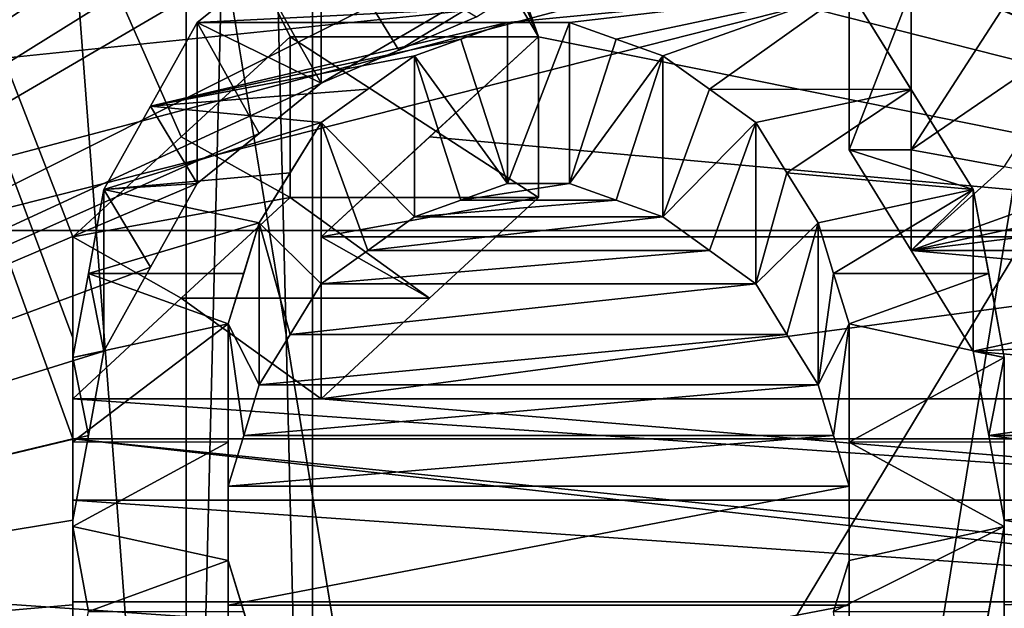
# Model space of a CAD drawing. Header units: millimetres. Extents: x -122 to 122, y -98 to 94.
# Tile 447 of 533: x 67.32 to 70.69, y 2.77 to 4.78. Entities that reach past the tile are written whole.
import ezdxf

# ---------------------------------------------------------------- set-up
doc = ezdxf.new("R2010")
doc.units = ezdxf.units.MM
doc.header["$LTSCALE"] = 26.699852
for name, color, linetype in [('1004', 7, 'CONTINUOUS'), ('1006', 7, 'CONTINUOUS'), ('1026', 7, 'CONTINUOUS'), ('1029', 7, 'CONTINUOUS'), ('1044', 7, 'CONTINUOUS'), ('1045', 7, 'CONTINUOUS'), ('1133', 7, 'CONTINUOUS'), ('1150', 7, 'CONTINUOUS'), ('1458', 7, 'CONTINUOUS'), ('1658', 7, 'CONTINUOUS'), ('1659', 7, 'CONTINUOUS'), ('1660', 7, 'CONTINUOUS'), ('1661', 7, 'CONTINUOUS'), ('1662', 7, 'CONTINUOUS'), ('1663', 7, 'CONTINUOUS'), ('1736', 7, 'CONTINUOUS'), ('1737', 7, 'CONTINUOUS'), ('4178', 7, 'CONTINUOUS'), ('4195', 7, 'CONTINUOUS'), ('4409', 7, 'CONTINUOUS'), ('4715', 7, 'CONTINUOUS'), ('4716', 7, 'CONTINUOUS'), ('4717', 7, 'CONTINUOUS'), ('4718', 7, 'CONTINUOUS'), ('4719', 7, 'CONTINUOUS'), ('4727', 7, 'CONTINUOUS'), ('4728', 7, 'CONTINUOUS'), ('4729', 7, 'CONTINUOUS'), ('4730', 7, 'CONTINUOUS'), ('4731', 7, 'CONTINUOUS'), ('4732', 7, 'CONTINUOUS'), ('4733', 7, 'CONTINUOUS'), ('4734', 7, 'CONTINUOUS'), ('4735', 7, 'CONTINUOUS'), ('4736', 7, 'CONTINUOUS'), ('4746', 7, 'CONTINUOUS'), ('4747', 7, 'CONTINUOUS'), ('4751', 7, 'CONTINUOUS'), ('4752', 7, 'CONTINUOUS'), ('4753', 7, 'CONTINUOUS'), ('4754', 7, 'CONTINUOUS'), ('4755', 7, 'CONTINUOUS'), ('4756', 7, 'CONTINUOUS'), ('4764', 7, 'CONTINUOUS'), ('4765', 7, 'CONTINUOUS'), ('4781', 7, 'CONTINUOUS'), ('4782', 7, 'CONTINUOUS'), ('4791', 7, 'CONTINUOUS'), ('4792', 7, 'CONTINUOUS'), ('4793', 7, 'CONTINUOUS'), ('4794', 7, 'CONTINUOUS'), ('5236', 7, 'CONTINUOUS'), ('5239', 7, 'CONTINUOUS'), ('967', 7, 'CONTINUOUS'), ('969', 7, 'CONTINUOUS')]:
    doc.layers.add(name, color=color, linetype=linetype)

msp = doc.modelspace()

# ---------------------------------------------------------------- linework, layer by layer
at = {"layer": '1004', "color": 250, "linetype": 'Continuous', "true_color": 0x323232}
for points in [[(78.9793, 17.625, -30.5274), (78.9793, 0, -35.25), (68.3207, 17.625, -30.5274), (78.9793, 17.625, -30.5274)], [(68.3207, 17.625, -30.5274), (78.9793, 0, -35.25), (68.3207, 0, -35.25), (68.3207, 17.625, -30.5274)]]:
    msp.add_3dface(points, dxfattribs=at)
at = {"layer": '1006', "color": 250, "linetype": 'Continuous', "true_color": 0x323232}
for points in [[(78.9793, 0, 35.25), (78.9793, 17.625, 30.5274), (68.3207, 0, 35.25), (78.9793, 0, 35.25)], [(68.3207, 0, 35.25), (78.9793, 17.625, 30.5274), (68.3207, 17.625, 30.5274), (68.3207, 0, 35.25)]]:
    msp.add_3dface(points, dxfattribs=at)
at = {"layer": '1026', "color": 250, "linetype": 'Continuous', "true_color": 0x323232}
for points in [[(66.4443, 19, 32.909), (66.4443, 0, 38), (67.8877, 17.75, 30.7439), (66.4443, 19, 32.909)], [(67.8877, 17.75, 30.7439), (66.4443, 0, 38), (67.8877, 0, 35.5), (67.8877, 17.75, 30.7439)]]:
    msp.add_3dface(points, dxfattribs=at)
at = {"layer": '1029', "color": 250, "linetype": 'Continuous', "true_color": 0x323232}
for points in [[(66.4443, 0, -38), (66.4443, 19, -32.909), (67.8877, 0, -35.5), (66.4443, 0, -38)], [(67.8877, 0, -35.5), (66.4443, 19, -32.909), (67.8877, 17.75, -30.7439), (67.8877, 0, -35.5)]]:
    msp.add_3dface(points, dxfattribs=at)
at = {"layer": '1044', "color": 250, "linetype": 'Continuous', "true_color": 0x323232}
for points in [[(68.3207, 17.625, -30.5274), (68.3207, 0, -35.25), (67.8877, 17.75, -30.7439), (68.3207, 17.625, -30.5274)], [(68.3207, 0, -35.25), (67.8877, 0, -35.5), (67.8877, 17.75, -30.7439), (68.3207, 0, -35.25)]]:
    msp.add_3dface(points, dxfattribs=at)
at = {"layer": '1045', "color": 250, "linetype": 'Continuous', "true_color": 0x323232}
for points in [[(68.3207, 17.625, 30.5274), (67.8877, 17.75, 30.7439), (67.8877, 0, 35.5), (68.3207, 17.625, 30.5274)], [(68.3207, 0, 35.25), (68.3207, 17.625, 30.5274), (67.8877, 0, 35.5), (68.3207, 0, 35.25)]]:
    msp.add_3dface(points, dxfattribs=at)
at = {"layer": '1133', "color": 250, "linetype": 'Continuous', "true_color": 0x323232}
for points in [[(103.1595, 4.0619, -42.0543), (103.1595, 21.125, -36.5896), (36.8405, 4.0619, -42.0543), (103.1595, 4.0619, -42.0543)], [(36.8405, 4.0619, -42.0543), (103.1595, 21.125, -36.5896), (36.8405, 21.125, -36.5896), (36.8405, 4.0619, -42.0543)], [(103.1595, -13.7317, -39.9563), (103.1595, 4.0619, -42.0543), (36.8405, -13.7317, -39.9563), (103.1595, -13.7317, -39.9563)], [(36.8405, -13.7317, -39.9563), (103.1595, 4.0619, -42.0543), (36.8405, 4.0619, -42.0543), (36.8405, -13.7317, -39.9563)]]:
    msp.add_3dface(points, dxfattribs=at)
at = {"layer": '1150', "color": 250, "linetype": 'Continuous', "true_color": 0x323232}
for points in [[(63.7701, 2.4568, -48.1874), (63.7701, 13.6709, -46.2728), (67.5, 3.3488, -48.1336), (63.7701, 2.4568, -48.1874)], [(63.7701, 13.6709, -46.2728), (68.5638, 5.9685, -47.8794), (69.0957, 4.7254, -48.018), (63.7701, 13.6709, -46.2728)], [(67.5, 3.3488, -48.1336), (63.7701, 13.6709, -46.2728), (67.5, 3.6944, -48.1084), (67.5, 3.3488, -48.1336)], [(67.5, 3.6944, -48.1084), (63.7701, 13.6709, -46.2728), (67.5, 4.0399, -48.0806), (67.5, 3.6944, -48.1084)], [(67.5, 4.0399, -48.0806), (63.7701, 13.6709, -46.2728), (67.8714, 4.3824, -48.0506), (67.5, 4.0399, -48.0806)], [(67.8714, 4.3824, -48.0506), (63.7701, 13.6709, -46.2728), (68.2447, 4.7254, -48.018), (67.8714, 4.3824, -48.0506)], [(68.2447, 4.7254, -48.018), (63.7701, 13.6709, -46.2728), (69.0957, 4.7254, -48.018), (68.2447, 4.7254, -48.018)], [(71.4362, 7.0834, -47.7272), (76.2299, 2.4567, -48.1874), (70.1006, 6.3572, -47.8294), (71.4362, 7.0834, -47.7272)], [(70.1006, 6.3572, -47.8294), (76.2299, 2.4567, -48.1874), (68.7766, 5.6312, -47.9203), (70.1006, 6.3572, -47.8294)], [(68.5638, 5.9685, -47.8794), (68.7766, 5.6312, -47.9203), (69.0957, 4.7254, -48.018), (68.5638, 5.9685, -47.8794)], [(68.7766, 5.6312, -47.9203), (76.2299, 2.4567, -48.1874), (72.5, 4.0399, -48.0806), (68.7766, 5.6312, -47.9203)], [(69.0957, 4.7254, -48.018), (68.7766, 5.6312, -47.9203), (72.5, 4.0399, -48.0806), (69.0957, 4.7254, -48.018)], [(68.7224, 4.3824, -48.0506), (69.0957, 4.7254, -48.018), (72.5, 4.0399, -48.0806), (68.7224, 4.3824, -48.0506)], [(68.3511, 4.0399, -48.0806), (68.7224, 4.3824, -48.0506), (72.5, 4.0399, -48.0806), (68.3511, 4.0399, -48.0806)], [(76.2299, 2.4567, -48.1874), (63.7701, 2.4568, -48.1874), (67.5, 3.3488, -48.1336), (76.2299, 2.4567, -48.1874)], [(72.5, 3.3488, -48.1336), (76.2299, 2.4567, -48.1874), (67.5, 3.3488, -48.1336), (72.5, 3.3488, -48.1336)]]:
    msp.add_3dface(points, dxfattribs=at)
at = {"layer": '1458', "color": 250, "linetype": 'Continuous', "true_color": 0x323232}
for points in [[(67.8713, 3.8303, -47.0945), (68.2447, 4.1753, -47.0652), (68.7223, 3.8303, -47.0945), (67.8713, 3.8303, -47.0945)], [(68.2447, 4.1753, -47.0652), (69.0957, 4.1753, -47.0652), (68.7223, 3.8303, -47.0945), (68.2447, 4.1753, -47.0652)], [(67.5, 3.486, -47.1212), (67.8713, 3.8303, -47.0945), (68.3511, 3.486, -47.1212), (67.5, 3.486, -47.1212)], [(67.8713, 3.8303, -47.0945), (68.7223, 3.8303, -47.0945), (68.3511, 3.486, -47.1212), (67.8713, 3.8303, -47.0945)], [(67.5, 3.1386, -47.1456), (67.5, 3.486, -47.1212), (72.5, 3.1386, -47.1456), (67.5, 3.1386, -47.1456)], [(67.5, 3.486, -47.1212), (68.3511, 3.486, -47.1212), (72.5, 3.1386, -47.1456), (67.5, 3.486, -47.1212)], [(68.3511, 3.486, -47.1212), (72.5, 3.486, -47.1212), (72.5, 3.1386, -47.1456), (68.3511, 3.486, -47.1212)], [(72.5, 2.791, -47.1675), (67.5, 2.791, -47.1675), (67.5, 3.1386, -47.1456), (72.5, 2.791, -47.1675)], [(72.5, 2.791, -47.1675), (67.5, 3.1386, -47.1456), (72.5, 3.1386, -47.1456), (72.5, 2.791, -47.1675)]]:
    msp.add_3dface(points, dxfattribs=at)
at = {"layer": '1658', "color": 250, "linetype": 'Continuous', "true_color": 0x323232}
for points in [[(72.5, 3.3488, -48.1336), (67.5, 3.3488, -48.1336), (72.5, 2.791, -47.1675), (72.5, 3.3488, -48.1336)], [(72.5, 2.791, -47.1675), (67.5, 3.3488, -48.1336), (67.5, 2.791, -47.1675), (72.5, 2.791, -47.1675)]]:
    msp.add_3dface(points, dxfattribs=at)
at = {"layer": '1659', "color": 250, "linetype": 'Continuous', "true_color": 0x323232}
for points in [[(67.5, 3.6944, -48.1084), (67.5, 4.0399, -48.0806), (67.5, 3.486, -47.1212), (67.5, 3.6944, -48.1084)], [(67.5, 3.3488, -48.1336), (67.5, 3.6944, -48.1084), (67.5, 3.486, -47.1212), (67.5, 3.3488, -48.1336)], [(67.5, 3.1386, -47.1456), (67.5, 3.3488, -48.1336), (67.5, 3.486, -47.1212), (67.5, 3.1386, -47.1456)], [(67.5, 2.791, -47.1675), (67.5, 3.3488, -48.1336), (67.5, 3.1386, -47.1456), (67.5, 2.791, -47.1675)]]:
    msp.add_3dface(points, dxfattribs=at)
at = {"layer": '1660', "color": 250, "linetype": 'Continuous', "true_color": 0x323232}
for points in [[(67.8714, 4.3824, -48.0506), (68.2447, 4.7254, -48.018), (68.2447, 4.1753, -47.0652), (67.8714, 4.3824, -48.0506)], [(67.5, 4.0399, -48.0806), (67.8714, 4.3824, -48.0506), (68.2447, 4.1753, -47.0652), (67.5, 4.0399, -48.0806)], [(67.8713, 3.8303, -47.0945), (67.5, 4.0399, -48.0806), (68.2447, 4.1753, -47.0652), (67.8713, 3.8303, -47.0945)], [(67.5, 3.486, -47.1212), (67.5, 4.0399, -48.0806), (67.8713, 3.8303, -47.0945), (67.5, 3.486, -47.1212)]]:
    msp.add_3dface(points, dxfattribs=at)
at = {"layer": '1661', "color": 250, "linetype": 'Continuous', "true_color": 0x323232}
for points in [[(68.2447, 4.7254, -48.018), (69.0957, 4.7254, -48.018), (69.0957, 4.1753, -47.0652), (68.2447, 4.7254, -48.018)], [(68.2447, 4.1753, -47.0652), (68.2447, 4.7254, -48.018), (69.0957, 4.1753, -47.0652), (68.2447, 4.1753, -47.0652)]]:
    msp.add_3dface(points, dxfattribs=at)
at = {"layer": '1662', "color": 250, "linetype": 'Continuous', "true_color": 0x323232}
for points in [[(69.0957, 4.7254, -48.018), (68.7224, 4.3824, -48.0506), (68.3511, 4.0399, -48.0806), (69.0957, 4.7254, -48.018)], [(69.0957, 4.7254, -48.018), (68.3511, 4.0399, -48.0806), (69.0957, 4.1753, -47.0652), (69.0957, 4.7254, -48.018)], [(69.0957, 4.1753, -47.0652), (68.3511, 4.0399, -48.0806), (68.7223, 3.8303, -47.0945), (69.0957, 4.1753, -47.0652)], [(68.7223, 3.8303, -47.0945), (68.3511, 4.0399, -48.0806), (68.3511, 3.486, -47.1212), (68.7223, 3.8303, -47.0945)]]:
    msp.add_3dface(points, dxfattribs=at)
at = {"layer": '1663', "color": 250, "linetype": 'Continuous', "true_color": 0x323232}
for points in [[(68.3511, 4.0399, -48.0806), (72.5, 4.0399, -48.0806), (68.3511, 3.486, -47.1212), (68.3511, 4.0399, -48.0806)], [(68.3511, 3.486, -47.1212), (72.5, 4.0399, -48.0806), (72.5, 3.486, -47.1212), (68.3511, 3.486, -47.1212)]]:
    msp.add_3dface(points, dxfattribs=at)
at = {"layer": '1736', "color": 250, "linetype": 'Continuous', "true_color": 0x323232}
for points in [[(31.5, 14.6011, -44.9374), (108.5, -4.939, -46.9912), (31.5, -4.939, -46.9912), (31.5, 14.6011, -44.9374)], [(108.5, 14.6011, -44.9374), (108.5, -4.939, -46.9912), (31.5, 14.6011, -44.9374), (108.5, 14.6011, -44.9374)]]:
    msp.add_3dface(points, dxfattribs=at)
at = {"layer": '1737', "color": 250, "linetype": 'Continuous', "true_color": 0x323232}
for points in [[(108.5, 15.2191, -46.8395), (108.5, -5.148, -48.9802), (31.5, 15.2191, -46.8395), (108.5, 15.2191, -46.8395)], [(31.5, 15.2191, -46.8395), (108.5, -5.148, -48.9802), (31.5, -5.148, -48.9802), (31.5, 15.2191, -46.8395)]]:
    msp.add_3dface(points, dxfattribs=at)
at = {"layer": '4178', "color": 250, "linetype": 'Continuous', "true_color": 0x323232}
for points in [[(103.1595, 21.125, 36.5896), (103.1595, 4.0619, 42.0543), (36.8405, 21.125, 36.5896), (103.1595, 21.125, 36.5896)], [(36.8405, 21.125, 36.5896), (103.1595, 4.0619, 42.0543), (36.8405, 4.0619, 42.0543), (36.8405, 21.125, 36.5896)], [(103.1595, 4.0619, 42.0543), (103.1595, -13.7317, 39.9563), (36.8405, 4.0619, 42.0543), (103.1595, 4.0619, 42.0543)], [(36.8405, 4.0619, 42.0543), (103.1595, -13.7317, 39.9563), (36.8405, -13.7317, 39.9563), (36.8405, 4.0619, 42.0543)]]:
    msp.add_3dface(points, dxfattribs=at)
at = {"layer": '4195', "color": 250, "linetype": 'Continuous', "true_color": 0x323232}
for points in [[(63.7701, 13.6709, 46.2728), (63.7701, 2.4568, 48.1874), (67.9255, 9.012, 47.4009), (63.7701, 13.6709, 46.2728)], [(67.9255, 9.012, 47.4009), (63.7701, 2.4568, 48.1874), (67.7657, 8.7403, 47.4518), (67.9255, 9.012, 47.4009)], [(67.7657, 8.7403, 47.4518), (63.7701, 2.4568, 48.1874), (67.6064, 8.4684, 47.501), (67.7657, 8.7403, 47.4518)], [(67.6064, 8.4684, 47.501), (63.7701, 2.4568, 48.1874), (67.5531, 8.1402, 47.5584), (67.6064, 8.4684, 47.501)], [(67.5531, 8.1402, 47.5584), (63.7701, 2.4568, 48.1874), (67.5, 7.8116, 47.6135), (67.5531, 8.1402, 47.5584)], [(67.5, 7.8116, 47.6135), (63.7701, 2.4568, 48.1874), (67.5533, 7.4809, 47.6665), (67.5, 7.8116, 47.6135)], [(67.5533, 7.4809, 47.6665), (63.7701, 2.4568, 48.1874), (67.6064, 7.1499, 47.7173), (67.5533, 7.4809, 47.6665)], [(67.6064, 7.1499, 47.7173), (63.7701, 2.4568, 48.1874), (67.7662, 6.8723, 47.7581), (67.6064, 7.1499, 47.7173)], [(67.7662, 6.8723, 47.7581), (63.7701, 2.4568, 48.1874), (67.9255, 6.5946, 47.7972), (67.7662, 6.8723, 47.7581)], [(67.9255, 6.5946, 47.7972), (63.7701, 2.4568, 48.1874), (68.0853, 6.4272, 47.82), (67.9255, 6.5946, 47.7972)], [(68.0853, 6.4272, 47.82), (63.7701, 2.4568, 48.1874), (68.2447, 6.2598, 47.8422), (68.0853, 6.4272, 47.82)], [(68.2447, 6.2598, 47.8422), (63.7701, 2.4568, 48.1874), (68.4576, 6.1478, 47.8567), (68.2447, 6.2598, 47.8422)], [(68.4576, 6.1478, 47.8567), (63.7701, 2.4568, 48.1874), (68.6702, 6.0358, 47.871), (68.4576, 6.1478, 47.8567)], [(68.6702, 6.0358, 47.871), (63.7701, 2.4568, 48.1874), (68.8298, 5.9797, 47.878), (68.6702, 6.0358, 47.871)], [(63.7701, 2.4568, 48.1874), (68.9894, 5.9236, 47.885), (68.8298, 5.9797, 47.878), (63.7701, 2.4568, 48.1874)], [(68.9894, 5.9236, 47.885), (63.7701, 2.4568, 48.1874), (69.2554, 5.8674, 47.8919), (68.9894, 5.9236, 47.885)], [(69.2554, 5.8674, 47.8919), (63.7701, 2.4568, 48.1874), (69.5213, 5.8113, 47.8988), (69.2554, 5.8674, 47.8919)], [(63.7701, 2.4568, 48.1874), (68.3511, 4.566, 48.0335), (70.4787, 5.8113, 47.8988), (63.7701, 2.4568, 48.1874)], [(69.5213, 5.8113, 47.8988), (63.7701, 2.4568, 48.1874), (70.4787, 5.8113, 47.8988), (69.5213, 5.8113, 47.8988)], [(68.3511, 4.566, 48.0335), (68.6168, 4.6798, 48.0225), (70.4787, 5.8113, 47.8988), (68.3511, 4.566, 48.0335)], [(68.6168, 4.6798, 48.0225), (68.883, 4.7937, 48.0113), (70.4787, 5.8113, 47.8988), (68.6168, 4.6798, 48.0225)], [(68.3511, 4.566, 48.0335), (63.7701, 2.4568, 48.1874), (68.1381, 4.3946, 48.0495), (68.3511, 4.566, 48.0335)], [(68.1381, 4.3946, 48.0495), (63.7701, 2.4568, 48.1874), (67.9255, 4.2232, 48.0648), (68.1381, 4.3946, 48.0495)], [(70.1596, 4.3376, 48.0546), (70.3728, 3.9932, 48.0845), (70.3723, 4.3376, 48.0546), (70.1596, 4.3376, 48.0546)], [(70.3723, 4.3376, 48.0546), (70.3728, 3.9932, 48.0845), (70.6916, 4.2804, 48.0598), (70.3723, 4.3376, 48.0546)], [(70.6916, 4.2804, 48.0598), (70.3728, 3.9932, 48.0845), (71.0106, 4.2232, 48.0648), (70.6916, 4.2804, 48.0598)], [(67.9255, 4.2232, 48.0648), (63.7701, 2.4568, 48.1874), (67.7657, 3.936, 48.0892), (67.9255, 4.2232, 48.0648)], [(68.9894, 4.2232, 48.0648), (68.8297, 4.1659, 48.0698), (69.2021, 4.2232, 48.0648), (68.9894, 4.2232, 48.0648)], [(69.2021, 4.2232, 48.0648), (68.8297, 4.1659, 48.0698), (69.3618, 4.1659, 48.0698), (69.2021, 4.2232, 48.0648)], [(71.0106, 4.2232, 48.0648), (70.3728, 3.9932, 48.0845), (71.1703, 4.1659, 48.0698), (71.0106, 4.2232, 48.0648)], [(68.8297, 4.1659, 48.0698), (68.6702, 4.1087, 48.0747), (69.3618, 4.1659, 48.0698), (68.8297, 4.1659, 48.0698)], [(69.3618, 4.1659, 48.0698), (68.6702, 4.1087, 48.0747), (69.5213, 4.1087, 48.0747), (69.3618, 4.1659, 48.0698)], [(71.1703, 4.1659, 48.0698), (70.3728, 3.9932, 48.0845), (71.3298, 4.1087, 48.0747), (71.1703, 4.1659, 48.0698)], [(68.6702, 4.1087, 48.0747), (68.5105, 3.9939, 48.0844), (69.5213, 4.1087, 48.0747), (68.6702, 4.1087, 48.0747)], [(69.5213, 4.1087, 48.0747), (68.5105, 3.9939, 48.0844), (69.681, 3.9939, 48.0844), (69.5213, 4.1087, 48.0747)], [(71.3298, 4.1087, 48.0747), (70.3728, 3.9932, 48.0845), (71.4895, 3.9939, 48.0844), (71.3298, 4.1087, 48.0747)], [(68.5105, 3.9939, 48.0844), (68.3511, 3.8791, 48.0938), (69.681, 3.9939, 48.0844), (68.5105, 3.9939, 48.0844)], [(69.681, 3.9939, 48.0844), (68.3511, 3.8791, 48.0938), (69.8404, 3.8791, 48.0938), (69.681, 3.9939, 48.0844)], [(71.4895, 3.9939, 48.0844), (70.3728, 3.9932, 48.0845), (71.6489, 3.8791, 48.0938), (71.4895, 3.9939, 48.0844)], [(70.3728, 3.9932, 48.0845), (70.5851, 3.6489, 48.1118), (71.6489, 3.8791, 48.0938), (70.3728, 3.9932, 48.0845)], [(67.7657, 3.936, 48.0892), (63.7701, 2.4568, 48.1874), (67.6064, 3.6489, 48.1118), (67.7657, 3.936, 48.0892)], [(68.3511, 3.8791, 48.0938), (68.2446, 3.7063, 48.1074), (69.8404, 3.8791, 48.0938), (68.3511, 3.8791, 48.0938)], [(69.8404, 3.8791, 48.0938), (68.2446, 3.7063, 48.1074), (69.9469, 3.7063, 48.1074), (69.8404, 3.8791, 48.0938)], [(71.6489, 3.8791, 48.0938), (70.5851, 3.6489, 48.1118), (71.7554, 3.7063, 48.1074), (71.6489, 3.8791, 48.0938)], [(68.2446, 3.7063, 48.1074), (68.1383, 3.5336, 48.1204), (69.9469, 3.7063, 48.1074), (68.2446, 3.7063, 48.1074)], [(69.9469, 3.7063, 48.1074), (68.1383, 3.5336, 48.1204), (70.0532, 3.5336, 48.1204), (69.9469, 3.7063, 48.1074)], [(71.7554, 3.7063, 48.1074), (70.5851, 3.6489, 48.1118), (71.8617, 3.5336, 48.1204), (71.7554, 3.7063, 48.1074)], [(67.6064, 3.6489, 48.1118), (63.7701, 2.4568, 48.1874), (67.5531, 3.3599, 48.1329), (67.6064, 3.6489, 48.1118)], [(70.5851, 3.6489, 48.1118), (70.6384, 3.3599, 48.1329), (71.8617, 3.5336, 48.1204), (70.5851, 3.6489, 48.1118)], [(68.1383, 3.5336, 48.1204), (68.0851, 3.3602, 48.1329), (70.0532, 3.5336, 48.1204), (68.1383, 3.5336, 48.1204)], [(70.0532, 3.5336, 48.1204), (68.0851, 3.3602, 48.1329), (70.1064, 3.3602, 48.1329), (70.0532, 3.5336, 48.1204)], [(71.8617, 3.5336, 48.1204), (70.6384, 3.3599, 48.1329), (71.9149, 3.3602, 48.1329), (71.8617, 3.5336, 48.1204)], [(67.5531, 3.3599, 48.1329), (63.7701, 2.4568, 48.1874), (67.5, 3.0708, 48.1522), (67.5531, 3.3599, 48.1329)], [(68.0851, 3.3602, 48.1329), (68.0319, 3.1868, 48.1446), (70.1064, 3.3602, 48.1329), (68.0851, 3.3602, 48.1329)], [(70.1064, 3.3602, 48.1329), (68.0319, 3.1868, 48.1446), (70.1596, 3.1868, 48.1446), (70.1064, 3.3602, 48.1329)], [(71.9149, 3.3602, 48.1329), (70.6384, 3.3599, 48.1329), (71.9681, 3.1868, 48.1446), (71.9149, 3.3602, 48.1329)], [(70.6384, 3.3599, 48.1329), (70.6915, 3.0708, 48.1522), (71.9681, 3.1868, 48.1446), (70.6384, 3.3599, 48.1329)], [(70.1596, 3.1868, 48.1446), (68.0319, 3.1868, 48.1446), (68.0319, 2.7795, 48.1699), (70.1596, 3.1868, 48.1446)], [(70.1596, 2.7795, 48.1699), (70.1596, 3.1868, 48.1446), (68.0319, 2.7795, 48.1699), (70.1596, 2.7795, 48.1699)], [(71.9681, 3.1868, 48.1446), (70.6915, 3.0708, 48.1522), (71.9681, 2.8379, 48.1665), (71.9681, 3.1868, 48.1446)], [(67.5, 3.0708, 48.1522), (63.7701, 2.4568, 48.1874), (67.5, 2.7799, 48.1699), (67.5, 3.0708, 48.1522)], [(70.6915, 3.0708, 48.1522), (70.6915, 2.7799, 48.1699), (71.9681, 2.8379, 48.1665), (70.6915, 3.0708, 48.1522)], [(70.6915, 2.7799, 48.1699), (70.6915, 2.4888, 48.1858), (71.9681, 2.8379, 48.1665), (70.6915, 2.7799, 48.1699)], [(71.9681, 2.8379, 48.1665), (70.6915, 2.4888, 48.1858), (71.9681, 2.4888, 48.1858), (71.9681, 2.8379, 48.1665)], [(67.5, 2.7799, 48.1699), (63.7701, 2.4568, 48.1874), (67.5, 2.4888, 48.1858), (67.5, 2.7799, 48.1699)], [(70.1596, 2.3719, 48.1917), (70.1596, 2.7795, 48.1699), (68.0319, 2.3719, 48.1917), (70.1596, 2.3719, 48.1917)], [(68.0319, 2.3719, 48.1917), (70.1596, 2.7795, 48.1699), (68.0319, 2.7795, 48.1699), (68.0319, 2.3719, 48.1917)]]:
    msp.add_3dface(points, dxfattribs=at)
at = {"layer": '4409', "color": 250, "linetype": 'Continuous', "true_color": 0x323232}
for points in [[(67.9255, 4.7736, 49.0181), (70.1596, 4.8874, 49.0069), (68.1381, 4.9441, 49.0012), (67.9255, 4.7736, 49.0181)], [(70.1596, 4.8874, 49.0069), (67.9255, 4.7736, 49.0181), (68.9894, 4.7736, 49.0181), (70.1596, 4.8874, 49.0069)], [(69.2021, 4.7736, 49.0181), (70.1596, 4.8874, 49.0069), (68.9894, 4.7736, 49.0181), (69.2021, 4.7736, 49.0181)], [(70.1596, 4.8874, 49.0069), (69.2021, 4.7736, 49.0181), (69.3618, 4.7166, 49.0236), (70.1596, 4.8874, 49.0069)], [(69.5213, 4.6596, 49.0291), (70.1596, 4.8874, 49.0069), (69.3618, 4.7166, 49.0236), (69.5213, 4.6596, 49.0291)], [(69.681, 4.5455, 49.0398), (70.1596, 4.8874, 49.0069), (69.5213, 4.6596, 49.0291), (69.681, 4.5455, 49.0398)], [(70.3728, 4.5448, 49.0399), (70.1596, 4.8874, 49.0069), (69.681, 4.5455, 49.0398), (70.3728, 4.5448, 49.0399)], [(67.9255, 4.7736, 49.0181), (67.7657, 4.4879, 49.0451), (68.9894, 4.7736, 49.0181), (67.9255, 4.7736, 49.0181)], [(68.9894, 4.7736, 49.0181), (67.7657, 4.4879, 49.0451), (68.8297, 4.7166, 49.0236), (68.9894, 4.7736, 49.0181)], [(68.8297, 4.7166, 49.0236), (67.7657, 4.4879, 49.0451), (68.6702, 4.6596, 49.0291), (68.8297, 4.7166, 49.0236)], [(68.6702, 4.6596, 49.0291), (67.7657, 4.4879, 49.0451), (68.5105, 4.5455, 49.0398), (68.6702, 4.6596, 49.0291)], [(68.5105, 4.5455, 49.0398), (67.7657, 4.4879, 49.0451), (68.3511, 4.4313, 49.0502), (68.5105, 4.5455, 49.0398)], [(69.8404, 4.4313, 49.0502), (70.3728, 4.5448, 49.0399), (69.681, 4.5455, 49.0398), (69.8404, 4.4313, 49.0502)], [(69.9469, 4.2595, 49.0655), (70.3728, 4.5448, 49.0399), (69.8404, 4.4313, 49.0502), (69.9469, 4.2595, 49.0655)], [(70.5851, 4.2024, 49.0704), (70.3728, 4.5448, 49.0399), (69.9469, 4.2595, 49.0655), (70.5851, 4.2024, 49.0704)], [(67.7657, 4.4879, 49.0451), (67.6064, 4.2024, 49.0704), (68.3511, 4.4313, 49.0502), (67.7657, 4.4879, 49.0451)], [(68.3511, 4.4313, 49.0502), (67.6064, 4.2024, 49.0704), (68.2446, 4.2595, 49.0655), (68.3511, 4.4313, 49.0502)], [(68.2446, 4.2595, 49.0655), (67.6064, 4.2024, 49.0704), (68.1383, 4.0877, 49.0801), (68.2446, 4.2595, 49.0655)], [(70.0532, 4.0877, 49.0801), (70.5851, 4.2024, 49.0704), (69.9469, 4.2595, 49.0655), (70.0532, 4.0877, 49.0801)], [(67.6064, 4.2024, 49.0704), (67.5531, 3.915, 49.0942), (68.1383, 4.0877, 49.0801), (67.6064, 4.2024, 49.0704)], [(70.1064, 3.9152, 49.0941), (70.5851, 4.2024, 49.0704), (70.0532, 4.0877, 49.0801), (70.1064, 3.9152, 49.0941)], [(70.6384, 3.915, 49.0942), (70.5851, 4.2024, 49.0704), (70.1064, 3.9152, 49.0941), (70.6384, 3.915, 49.0942)], [(68.1383, 4.0877, 49.0801), (67.5531, 3.915, 49.0942), (68.0851, 3.9152, 49.0941), (68.1383, 4.0877, 49.0801)], [(67.5531, 3.915, 49.0942), (67.5, 3.6274, 49.1162), (68.0319, 3.7427, 49.1076), (67.5531, 3.915, 49.0942)], [(68.0851, 3.9152, 49.0941), (67.5531, 3.915, 49.0942), (68.0319, 3.7427, 49.1076), (68.0851, 3.9152, 49.0941)], [(70.1596, 3.7427, 49.1076), (70.6384, 3.915, 49.0942), (70.1064, 3.9152, 49.0941), (70.1596, 3.7427, 49.1076)], [(70.6915, 3.6274, 49.1162), (70.6384, 3.915, 49.0942), (70.1596, 3.7427, 49.1076), (70.6915, 3.6274, 49.1162)], [(67.5, 3.6274, 49.1162), (67.5, 3.3381, 49.1367), (68.0319, 3.7427, 49.1076), (67.5, 3.6274, 49.1162)], [(68.0319, 3.7427, 49.1076), (67.5, 3.3381, 49.1367), (68.0319, 3.3377, 49.1368), (68.0319, 3.7427, 49.1076)], [(70.1596, 3.3377, 49.1368), (70.6915, 3.6274, 49.1162), (70.1596, 3.7427, 49.1076), (70.1596, 3.3377, 49.1368)], [(70.6915, 3.3381, 49.1367), (70.6915, 3.6274, 49.1162), (70.1596, 3.3377, 49.1368), (70.6915, 3.3381, 49.1367)], [(67.5, 3.3381, 49.1367), (67.5, 3.0487, 49.1555), (68.0319, 3.3377, 49.1368), (67.5, 3.3381, 49.1367)], [(68.0319, 3.3377, 49.1368), (67.5, 3.0487, 49.1555), (68.0319, 2.9325, 49.1626), (68.0319, 3.3377, 49.1368)], [(70.6915, 3.0487, 49.1555), (70.6915, 3.3381, 49.1367), (70.1596, 3.3377, 49.1368), (70.6915, 3.0487, 49.1555)], [(70.1596, 2.9325, 49.1626), (70.6915, 3.0487, 49.1555), (70.1596, 3.3377, 49.1368), (70.1596, 2.9325, 49.1626)], [(67.5, 3.0487, 49.1555), (67.5533, 2.7575, 49.1727), (68.0319, 2.9325, 49.1626), (67.5, 3.0487, 49.1555)], [(70.6382, 2.7575, 49.1727), (70.6915, 3.0487, 49.1555), (70.1063, 2.7578, 49.1727), (70.6382, 2.7575, 49.1727)], [(70.1063, 2.7578, 49.1727), (70.6915, 3.0487, 49.1555), (70.1596, 2.9325, 49.1626), (70.1063, 2.7578, 49.1727)], [(68.0319, 2.9325, 49.1626), (67.5533, 2.7575, 49.1727), (68.0852, 2.7578, 49.1727), (68.0319, 2.9325, 49.1626)]]:
    msp.add_3dface(points, dxfattribs=at)
at = {"layer": '4715', "color": 250, "linetype": 'Continuous', "true_color": 0x323232}
for points in [[(68.883, 4.7937, 48.0113), (68.6168, 4.6798, 48.0225), (68.3511, 5.1146, 48.9837), (68.883, 4.7937, 48.0113)], [(68.6168, 4.6798, 48.0225), (68.3511, 4.566, 48.0335), (68.3511, 5.1146, 48.9837), (68.6168, 4.6798, 48.0225)]]:
    msp.add_3dface(points, dxfattribs=at)
at = {"layer": '4716', "color": 250, "linetype": 'Continuous', "true_color": 0x323232}
for points in [[(70.1596, 4.3376, 48.0546), (70.1596, 4.8874, 49.0069), (70.5851, 4.2024, 49.0704), (70.1596, 4.3376, 48.0546)], [(70.1596, 4.8874, 49.0069), (70.3728, 4.5448, 49.0399), (70.5851, 4.2024, 49.0704), (70.1596, 4.8874, 49.0069)], [(70.3728, 3.9932, 48.0845), (70.1596, 4.3376, 48.0546), (70.5851, 4.2024, 49.0704), (70.3728, 3.9932, 48.0845)], [(70.5851, 3.6489, 48.1118), (70.3728, 3.9932, 48.0845), (70.5851, 4.2024, 49.0704), (70.5851, 3.6489, 48.1118)]]:
    msp.add_3dface(points, dxfattribs=at)
at = {"layer": '4717', "color": 250, "linetype": 'Continuous', "true_color": 0x323232}
for points in [[(70.5851, 3.6489, 48.1118), (70.5851, 4.2024, 49.0704), (70.6915, 3.6274, 49.1162), (70.5851, 3.6489, 48.1118)], [(70.5851, 4.2024, 49.0704), (70.6384, 3.915, 49.0942), (70.6915, 3.6274, 49.1162), (70.5851, 4.2024, 49.0704)], [(70.6384, 3.3599, 48.1329), (70.5851, 3.6489, 48.1118), (70.6915, 3.6274, 49.1162), (70.6384, 3.3599, 48.1329)], [(70.6915, 3.0708, 48.1522), (70.6384, 3.3599, 48.1329), (70.6915, 3.6274, 49.1162), (70.6915, 3.0708, 48.1522)]]:
    msp.add_3dface(points, dxfattribs=at)
at = {"layer": '4718', "color": 250, "linetype": 'Continuous', "true_color": 0x323232}
for points in [[(70.6915, 3.0708, 48.1522), (70.6915, 3.6274, 49.1162), (70.6915, 3.0487, 49.1555), (70.6915, 3.0708, 48.1522)], [(70.6915, 3.6274, 49.1162), (70.6915, 3.3381, 49.1367), (70.6915, 3.0487, 49.1555), (70.6915, 3.6274, 49.1162)], [(70.6915, 2.7799, 48.1699), (70.6915, 3.0708, 48.1522), (70.6915, 3.0487, 49.1555), (70.6915, 2.7799, 48.1699)], [(70.6915, 2.4888, 48.1858), (70.6915, 2.7799, 48.1699), (70.6915, 3.0487, 49.1555), (70.6915, 2.4888, 48.1858)]]:
    msp.add_3dface(points, dxfattribs=at)
at = {"layer": '4719', "color": 250, "linetype": 'Continuous', "true_color": 0x323232}
for points in [[(70.6915, 2.4888, 48.1858), (70.6915, 3.0487, 49.1555), (70.5851, 2.4662, 49.1882), (70.6915, 2.4888, 48.1858)], [(70.6915, 3.0487, 49.1555), (70.6382, 2.7575, 49.1727), (70.5851, 2.4662, 49.1882), (70.6915, 3.0487, 49.1555)]]:
    msp.add_3dface(points, dxfattribs=at)
at = {"layer": '4727', "color": 250, "linetype": 'Continuous', "true_color": 0x323232}
msp.add_3dface([(67.5, 2.4888, 48.1858), (67.5533, 2.7575, 49.1727), (67.5, 3.0487, 49.1555), (67.5, 2.4888, 48.1858)], dxfattribs=at)
at = {"layer": '4728', "color": 250, "linetype": 'Continuous', "true_color": 0x323232}
for points in [[(67.5, 3.0708, 48.1522), (67.5, 3.3381, 49.1367), (67.5, 3.6274, 49.1162), (67.5, 3.0708, 48.1522)], [(67.5, 3.0708, 48.1522), (67.5, 3.0487, 49.1555), (67.5, 3.3381, 49.1367), (67.5, 3.0708, 48.1522)], [(67.5, 3.0708, 48.1522), (67.5, 2.7799, 48.1699), (67.5, 3.0487, 49.1555), (67.5, 3.0708, 48.1522)], [(67.5, 2.7799, 48.1699), (67.5, 2.4888, 48.1858), (67.5, 3.0487, 49.1555), (67.5, 2.7799, 48.1699)]]:
    msp.add_3dface(points, dxfattribs=at)
at = {"layer": '4729', "color": 250, "linetype": 'Continuous', "true_color": 0x323232}
for points in [[(67.6064, 3.6489, 48.1118), (67.5531, 3.915, 49.0942), (67.6064, 4.2024, 49.0704), (67.6064, 3.6489, 48.1118)], [(67.6064, 3.6489, 48.1118), (67.5, 3.6274, 49.1162), (67.5531, 3.915, 49.0942), (67.6064, 3.6489, 48.1118)], [(67.6064, 3.6489, 48.1118), (67.5531, 3.3599, 48.1329), (67.5, 3.6274, 49.1162), (67.6064, 3.6489, 48.1118)], [(67.5531, 3.3599, 48.1329), (67.5, 3.0708, 48.1522), (67.5, 3.6274, 49.1162), (67.5531, 3.3599, 48.1329)]]:
    msp.add_3dface(points, dxfattribs=at)
at = {"layer": '4730', "color": 250, "linetype": 'Continuous', "true_color": 0x323232}
for points in [[(67.9255, 4.2232, 48.0648), (67.7657, 4.4879, 49.0451), (67.9255, 4.7736, 49.0181), (67.9255, 4.2232, 48.0648)], [(67.9255, 4.2232, 48.0648), (67.6064, 4.2024, 49.0704), (67.7657, 4.4879, 49.0451), (67.9255, 4.2232, 48.0648)], [(67.9255, 4.2232, 48.0648), (67.7657, 3.936, 48.0892), (67.6064, 4.2024, 49.0704), (67.9255, 4.2232, 48.0648)], [(67.7657, 3.936, 48.0892), (67.6064, 3.6489, 48.1118), (67.6064, 4.2024, 49.0704), (67.7657, 3.936, 48.0892)]]:
    msp.add_3dface(points, dxfattribs=at)
at = {"layer": '4731', "color": 250, "linetype": 'Continuous', "true_color": 0x323232}
for points in [[(68.3511, 4.566, 48.0335), (68.1381, 4.9441, 49.0012), (68.3511, 5.1146, 48.9837), (68.3511, 4.566, 48.0335)], [(68.3511, 4.566, 48.0335), (67.9255, 4.7736, 49.0181), (68.1381, 4.9441, 49.0012), (68.3511, 4.566, 48.0335)], [(68.3511, 4.566, 48.0335), (68.1381, 4.3946, 48.0495), (67.9255, 4.7736, 49.0181), (68.3511, 4.566, 48.0335)], [(68.1381, 4.3946, 48.0495), (67.9255, 4.2232, 48.0648), (67.9255, 4.7736, 49.0181), (68.1381, 4.3946, 48.0495)]]:
    msp.add_3dface(points, dxfattribs=at)
at = {"layer": '4732', "color": 250, "linetype": 'Continuous', "true_color": 0x323232}
for points in [[(68.1383, 3.5336, 48.1204), (68.1383, 4.0877, 49.0801), (68.0319, 3.7427, 49.1076), (68.1383, 3.5336, 48.1204)], [(68.1383, 4.0877, 49.0801), (68.0851, 3.9152, 49.0941), (68.0319, 3.7427, 49.1076), (68.1383, 4.0877, 49.0801)], [(68.0319, 3.1868, 48.1446), (68.0851, 3.3602, 48.1329), (68.0319, 3.7427, 49.1076), (68.0319, 3.1868, 48.1446)], [(68.0851, 3.3602, 48.1329), (68.1383, 3.5336, 48.1204), (68.0319, 3.7427, 49.1076), (68.0851, 3.3602, 48.1329)]]:
    msp.add_3dface(points, dxfattribs=at)
at = {"layer": '4733', "color": 250, "linetype": 'Continuous', "true_color": 0x323232}
for points in [[(68.3511, 3.8791, 48.0938), (68.3511, 4.4313, 49.0502), (68.1383, 4.0877, 49.0801), (68.3511, 3.8791, 48.0938)], [(68.3511, 4.4313, 49.0502), (68.2446, 4.2595, 49.0655), (68.1383, 4.0877, 49.0801), (68.3511, 4.4313, 49.0502)], [(68.1383, 3.5336, 48.1204), (68.2446, 3.7063, 48.1074), (68.1383, 4.0877, 49.0801), (68.1383, 3.5336, 48.1204)], [(68.2446, 3.7063, 48.1074), (68.3511, 3.8791, 48.0938), (68.1383, 4.0877, 49.0801), (68.2446, 3.7063, 48.1074)]]:
    msp.add_3dface(points, dxfattribs=at)
at = {"layer": '4734', "color": 250, "linetype": 'Continuous', "true_color": 0x323232}
for points in [[(68.6702, 4.1087, 48.0747), (68.6702, 4.6596, 49.0291), (68.3511, 4.4313, 49.0502), (68.6702, 4.1087, 48.0747)], [(68.6702, 4.6596, 49.0291), (68.5105, 4.5455, 49.0398), (68.3511, 4.4313, 49.0502), (68.6702, 4.6596, 49.0291)], [(68.3511, 3.8791, 48.0938), (68.5105, 3.9939, 48.0844), (68.3511, 4.4313, 49.0502), (68.3511, 3.8791, 48.0938)], [(68.5105, 3.9939, 48.0844), (68.6702, 4.1087, 48.0747), (68.3511, 4.4313, 49.0502), (68.5105, 3.9939, 48.0844)]]:
    msp.add_3dface(points, dxfattribs=at)
at = {"layer": '4735', "color": 250, "linetype": 'Continuous', "true_color": 0x323232}
for points in [[(68.9894, 4.7736, 49.0181), (68.8297, 4.7166, 49.0236), (68.9894, 4.2232, 48.0648), (68.9894, 4.7736, 49.0181)], [(68.6702, 4.6596, 49.0291), (68.9894, 4.2232, 48.0648), (68.8297, 4.7166, 49.0236), (68.6702, 4.6596, 49.0291)], [(68.6702, 4.1087, 48.0747), (68.8297, 4.1659, 48.0698), (68.6702, 4.6596, 49.0291), (68.6702, 4.1087, 48.0747)], [(68.8297, 4.1659, 48.0698), (68.9894, 4.2232, 48.0648), (68.6702, 4.6596, 49.0291), (68.8297, 4.1659, 48.0698)]]:
    msp.add_3dface(points, dxfattribs=at)
at = {"layer": '4736', "color": 250, "linetype": 'Continuous', "true_color": 0x323232}
for points in [[(68.9894, 4.2232, 48.0648), (69.2021, 4.2232, 48.0648), (69.2021, 4.7736, 49.0181), (68.9894, 4.2232, 48.0648)], [(68.9894, 4.2232, 48.0648), (69.2021, 4.7736, 49.0181), (68.9894, 4.7736, 49.0181), (68.9894, 4.2232, 48.0648)]]:
    msp.add_3dface(points, dxfattribs=at)
at = {"layer": '4746', "color": 250, "linetype": 'Continuous', "true_color": 0x323232}
for points in [[(70.3723, 4.3376, 48.0546), (70.6916, 4.8305, 49.0125), (70.3723, 4.8874, 49.0069), (70.3723, 4.3376, 48.0546)], [(70.3723, 4.3376, 48.0546), (71.0106, 4.7736, 49.0181), (70.6916, 4.8305, 49.0125), (70.3723, 4.3376, 48.0546)], [(70.3723, 4.3376, 48.0546), (70.6916, 4.2804, 48.0598), (71.0106, 4.7736, 49.0181), (70.3723, 4.3376, 48.0546)]]:
    msp.add_3dface(points, dxfattribs=at)
at = {"layer": '4747', "color": 250, "linetype": 'Continuous', "true_color": 0x323232}
for points in [[(70.1596, 4.3376, 48.0546), (70.3723, 4.3376, 48.0546), (70.3723, 4.8874, 49.0069), (70.1596, 4.3376, 48.0546)], [(70.1596, 4.3376, 48.0546), (70.3723, 4.8874, 49.0069), (70.1596, 4.8874, 49.0069), (70.1596, 4.3376, 48.0546)]]:
    msp.add_3dface(points, dxfattribs=at)
at = {"layer": '4751', "color": 250, "linetype": 'Continuous', "true_color": 0x323232}
for points in [[(69.2021, 4.7736, 49.0181), (69.2021, 4.2232, 48.0648), (69.3618, 4.7166, 49.0236), (69.2021, 4.7736, 49.0181)], [(69.2021, 4.2232, 48.0648), (69.5213, 4.6596, 49.0291), (69.3618, 4.7166, 49.0236), (69.2021, 4.2232, 48.0648)], [(69.2021, 4.2232, 48.0648), (69.3618, 4.1659, 48.0698), (69.5213, 4.6596, 49.0291), (69.2021, 4.2232, 48.0648)], [(69.3618, 4.1659, 48.0698), (69.5213, 4.1087, 48.0747), (69.5213, 4.6596, 49.0291), (69.3618, 4.1659, 48.0698)]]:
    msp.add_3dface(points, dxfattribs=at)
at = {"layer": '4752', "color": 250, "linetype": 'Continuous', "true_color": 0x323232}
for points in [[(69.5213, 4.1087, 48.0747), (69.681, 4.5455, 49.0398), (69.5213, 4.6596, 49.0291), (69.5213, 4.1087, 48.0747)], [(69.5213, 4.1087, 48.0747), (69.8404, 4.4313, 49.0502), (69.681, 4.5455, 49.0398), (69.5213, 4.1087, 48.0747)], [(69.5213, 4.1087, 48.0747), (69.681, 3.9939, 48.0844), (69.8404, 4.4313, 49.0502), (69.5213, 4.1087, 48.0747)], [(69.681, 3.9939, 48.0844), (69.8404, 3.8791, 48.0938), (69.8404, 4.4313, 49.0502), (69.681, 3.9939, 48.0844)]]:
    msp.add_3dface(points, dxfattribs=at)
at = {"layer": '4753', "color": 250, "linetype": 'Continuous', "true_color": 0x323232}
for points in [[(69.8404, 3.8791, 48.0938), (69.9469, 4.2595, 49.0655), (69.8404, 4.4313, 49.0502), (69.8404, 3.8791, 48.0938)], [(69.8404, 3.8791, 48.0938), (70.0532, 4.0877, 49.0801), (69.9469, 4.2595, 49.0655), (69.8404, 3.8791, 48.0938)], [(69.8404, 3.8791, 48.0938), (69.9469, 3.7063, 48.1074), (70.0532, 4.0877, 49.0801), (69.8404, 3.8791, 48.0938)], [(69.9469, 3.7063, 48.1074), (70.0532, 3.5336, 48.1204), (70.0532, 4.0877, 49.0801), (69.9469, 3.7063, 48.1074)]]:
    msp.add_3dface(points, dxfattribs=at)
at = {"layer": '4754', "color": 250, "linetype": 'Continuous', "true_color": 0x323232}
for points in [[(70.0532, 3.5336, 48.1204), (70.1064, 3.9152, 49.0941), (70.0532, 4.0877, 49.0801), (70.0532, 3.5336, 48.1204)], [(70.0532, 3.5336, 48.1204), (70.1596, 3.7427, 49.1076), (70.1064, 3.9152, 49.0941), (70.0532, 3.5336, 48.1204)], [(70.0532, 3.5336, 48.1204), (70.1064, 3.3602, 48.1329), (70.1596, 3.7427, 49.1076), (70.0532, 3.5336, 48.1204)], [(70.1064, 3.3602, 48.1329), (70.1596, 3.1868, 48.1446), (70.1596, 3.7427, 49.1076), (70.1064, 3.3602, 48.1329)]]:
    msp.add_3dface(points, dxfattribs=at)
at = {"layer": '4755', "color": 250, "linetype": 'Continuous', "true_color": 0x323232}
for points in [[(70.1596, 3.1868, 48.1446), (70.1596, 3.3377, 49.1368), (70.1596, 3.7427, 49.1076), (70.1596, 3.1868, 48.1446)], [(70.1596, 3.1868, 48.1446), (70.1596, 2.9325, 49.1626), (70.1596, 3.3377, 49.1368), (70.1596, 3.1868, 48.1446)], [(70.1596, 3.1868, 48.1446), (70.1596, 2.7795, 48.1699), (70.1596, 2.9325, 49.1626), (70.1596, 3.1868, 48.1446)], [(70.1596, 2.7795, 48.1699), (70.1596, 2.3719, 48.1917), (70.1596, 2.9325, 49.1626), (70.1596, 2.7795, 48.1699)]]:
    msp.add_3dface(points, dxfattribs=at)
at = {"layer": '4756', "color": 250, "linetype": 'Continuous', "true_color": 0x323232}
msp.add_3dface([(70.1596, 2.3719, 48.1917), (70.1063, 2.7578, 49.1727), (70.1596, 2.9325, 49.1626), (70.1596, 2.3719, 48.1917)], dxfattribs=at)
at = {"layer": '4764', "color": 250, "linetype": 'Continuous', "true_color": 0x323232}
for points in [[(68.0319, 2.3719, 48.1917), (68.0319, 2.9325, 49.1626), (68.1383, 2.583, 49.1822), (68.0319, 2.3719, 48.1917)], [(68.0319, 2.9325, 49.1626), (68.0852, 2.7578, 49.1727), (68.1383, 2.583, 49.1822), (68.0319, 2.9325, 49.1626)]]:
    msp.add_3dface(points, dxfattribs=at)
at = {"layer": '4765', "color": 250, "linetype": 'Continuous', "true_color": 0x323232}
for points in [[(68.0319, 3.1868, 48.1446), (68.0319, 3.7427, 49.1076), (68.0319, 2.9325, 49.1626), (68.0319, 3.1868, 48.1446)], [(68.0319, 3.7427, 49.1076), (68.0319, 3.3377, 49.1368), (68.0319, 2.9325, 49.1626), (68.0319, 3.7427, 49.1076)], [(68.0319, 2.7795, 48.1699), (68.0319, 3.1868, 48.1446), (68.0319, 2.9325, 49.1626), (68.0319, 2.7795, 48.1699)], [(68.0319, 2.3719, 48.1917), (68.0319, 2.7795, 48.1699), (68.0319, 2.9325, 49.1626), (68.0319, 2.3719, 48.1917)]]:
    msp.add_3dface(points, dxfattribs=at)
at = {"layer": '4781', "color": 250, "linetype": 'Continuous', "true_color": 0x323232}
for points in [[(31.5, -4.939, 46.9912), (108.5, 14.6011, 44.9374), (31.5, 14.6011, 44.9374), (31.5, -4.939, 46.9912)], [(108.5, -4.939, 46.9912), (108.5, 14.6011, 44.9374), (31.5, -4.939, 46.9912), (108.5, -4.939, 46.9912)]]:
    msp.add_3dface(points, dxfattribs=at)
at = {"layer": '4782', "color": 250, "linetype": 'Continuous', "true_color": 0x323232}
for points in [[(108.5, -5.148, 48.9802), (108.5, 15.2191, 46.8395), (31.5, -5.148, 48.9802), (108.5, -5.148, 48.9802)], [(31.5, -5.148, 48.9802), (108.5, 15.2191, 46.8395), (31.5, 15.2191, 46.8395), (31.5, -5.148, 48.9802)]]:
    msp.add_3dface(points, dxfattribs=at)
at = {"layer": '4791', "color": 150, "linetype": 'Continuous', "true_color": 0x378cff}
for points in [[(22, -10.0141, -43.8712), (22, 10.0141, -43.8712), (122, -10.0141, -43.8712), (22, -10.0141, -43.8712)], [(22, 10.0141, -43.8712), (122, 10.0141, -43.8712), (122, -10.0141, -43.8712), (22, 10.0141, -43.8712)]]:
    msp.add_3dface(points, dxfattribs=at)
at = {"layer": '4792', "color": 150, "linetype": 'Continuous', "true_color": 0x378cff}
for points in [[(22, 10.0141, 43.8712), (22, -10.0141, 43.8712), (122, 10.0141, 43.8712), (22, 10.0141, 43.8712)], [(22, -10.0141, 43.8712), (122, -10.0141, 43.8712), (122, 10.0141, 43.8712), (22, -10.0141, 43.8712)]]:
    msp.add_3dface(points, dxfattribs=at)
at = {"layer": '4793', "color": 150, "linetype": 'Continuous', "true_color": 0x378cff}
for points in [[(22, 0, 39.7059), (22, 10.2783, 38.3524), (122, 0, 39.7059), (22, 0, 39.7059)], [(22, 10.2783, 38.3524), (122, 10.2783, 38.3524), (122, 0, 39.7059), (22, 10.2783, 38.3524)]]:
    msp.add_3dface(points, dxfattribs=at)
at = {"layer": '4794', "color": 150, "linetype": 'Continuous', "true_color": 0x378cff}
for points in [[(22, 10.2783, -38.3524), (22, 0, -39.7059), (122, 10.2783, -38.3524), (22, 10.2783, -38.3524)], [(22, 0, -39.7059), (122, 0, -39.7059), (122, 10.2783, -38.3524), (22, 0, -39.7059)]]:
    msp.add_3dface(points, dxfattribs=at)
at = {"layer": '5236', "color": 7, "linetype": 'Continuous', "true_color": 0xf5f5f5}
for points in [[(73.9905, -24.6339, 62.6671), (66.0095, -24.6339, 62.6671), (73.9905, 24.2139, 90.8694), (73.9905, -24.6339, 62.6671)], [(73.9905, 24.2139, 90.8694), (66.0095, -24.6339, 62.6671), (66.0095, 24.2139, 90.8694), (73.9905, 24.2139, 90.8694)]]:
    msp.add_3dface(points, dxfattribs=at)
at = {"layer": '5239', "color": 7, "linetype": 'Continuous', "true_color": 0xf5f5f5}
for points in [[(66.0095, -31.5456, 74.6386), (73.9905, -31.5456, 74.6386), (66.0095, 17.3021, 102.8409), (66.0095, -31.5456, 74.6386)], [(66.0095, 17.3021, 102.8409), (73.9905, -31.5456, 74.6386), (73.9905, 17.3021, 102.8409), (66.0095, 17.3021, 102.8409)]]:
    msp.add_3dface(points, dxfattribs=at)
at = {"layer": '967', "color": 250, "linetype": 'Continuous', "true_color": 0x323232}
for points in [[(107.5, 0, -29.75), (107.5, 14.875, -25.7643), (-107.5, 0, -29.75), (107.5, 0, -29.75)], [(-107.5, 0, -29.75), (107.5, 14.875, -25.7643), (-107.5, 14.875, -25.7643), (-107.5, 0, -29.75)]]:
    msp.add_3dface(points, dxfattribs=at)
at = {"layer": '969', "color": 250, "linetype": 'Continuous', "true_color": 0x323232}
for points in [[(107.5, 14.875, 25.7643), (107.5, 0, 29.75), (-107.5, 14.875, 25.7643), (107.5, 14.875, 25.7643)], [(-107.5, 14.875, 25.7643), (107.5, 0, 29.75), (-107.5, 0, 29.75), (-107.5, 14.875, 25.7643)]]:
    msp.add_3dface(points, dxfattribs=at)

doc.saveas('drawing.dxf')
